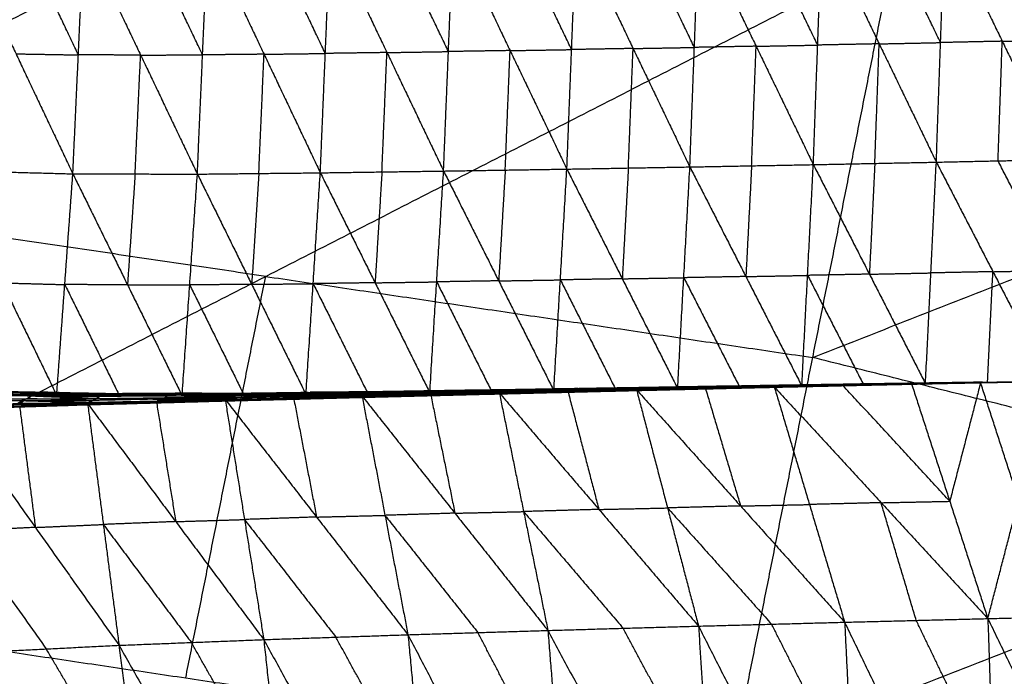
# Model space of a CAD drawing. Header units: millimetres. Extents: x -106 to 110, y -96 to 120.
# Tile 848 of 1020: x 12.49 to 19.57, y 91.97 to 96.69. Entities that reach past the tile are written whole.
import ezdxf

# ---------------------------------------------------------------- set-up
doc = ezdxf.new("R2010")
doc.units = ezdxf.units.MM
doc.header["$MEASUREMENT"] = 0
doc.layers.add('Default', color=7, linetype='Continuous', true_color=0x000000)

msp = doc.modelspace()

# ---------------------------------------------------------------- linework, layer by layer
at = {"layer": 'Default'}
for points in [[(10.0443, 95.4663, 6.2709), (12.2964, 96.6182, 6.612), (14.5486, 97.77, 6.9532)], [(17.34, 96.4873, 2.1331), (17.1361, 96.913, 2.0081), (16.9322, 97.3387, 1.883)], [(17.3075, 95.6281, 2.3562), (17.34, 96.4873, 2.1331), (17.3725, 97.3466, 1.91)], [(17.3725, 97.3466, 1.91), (17.7835, 96.4956, 2.1598), (18.1945, 95.6447, 2.4096)], [(18.2258, 96.5041, 2.1891), (18.0203, 96.9295, 2.0642), (17.8148, 97.355, 1.9393)], [(18.1945, 95.6447, 2.4096), (18.2258, 96.5041, 2.1891), (18.2571, 97.3635, 1.9686)], [(18.2571, 97.3635, 1.9686), (18.6676, 96.513, 2.2174), (19.0782, 95.6625, 2.4661)], [(19.1086, 96.5221, 2.2482), (18.9033, 96.9473, 2.1239), (18.698, 97.3726, 1.9995)], [(19.0782, 95.6625, 2.4661), (19.1086, 96.5221, 2.2482), (19.139, 97.3817, 2.0303)], [(19.139, 97.3817, 2.0303), (19.5518, 96.5315, 2.278), (19.9645, 95.6814, 2.5256)], [(12.0579, 97.3037, 1.7031), (12.4664, 96.4411, 1.9347), (12.875, 95.5785, 2.1663)], [(12.9144, 96.4334, 1.9379), (12.7101, 96.8647, 1.8221), (12.5059, 97.296, 1.7063)], [(12.875, 95.5785, 2.1663), (12.9144, 96.4334, 1.9379), (12.9539, 97.2883, 1.7094)], [(12.9539, 97.2883, 1.7094), (13.3616, 96.4324, 1.9498), (13.7693, 95.5765, 2.1901)], [(13.8068, 96.4335, 1.9608), (13.6029, 96.8615, 1.8406), (13.3991, 97.2894, 1.7204)], [(13.7693, 95.5765, 2.1901), (13.8068, 96.4335, 1.9608), (13.8442, 97.2905, 1.7314)], [(13.8442, 97.2905, 1.7314), (14.2484, 96.4382, 1.9772), (14.6527, 95.5859, 2.223)], [(14.6886, 96.444, 1.994), (14.4864, 96.8701, 1.8711), (14.2843, 97.2963, 1.7482)], [(14.6527, 95.5859, 2.223), (14.6886, 96.444, 1.994), (14.7245, 97.302, 1.765)], [(14.7245, 97.302, 1.765), (15.1312, 96.4504, 2.0137), (15.538, 95.5987, 2.2625)], [(15.5731, 96.4575, 2.0349), (15.3697, 96.8833, 1.9105), (15.1663, 97.3091, 1.7862)], [(15.538, 95.5987, 2.2625), (15.5731, 96.4575, 2.0349), (15.6081, 97.3163, 1.8073)], [(15.6081, 97.3163, 1.8073), (16.016, 96.4645, 2.0572), (16.4239, 95.6127, 2.3071)], [(16.458, 96.4718, 2.0816), (16.254, 96.8977, 1.9566), (16.0501, 97.3236, 1.8317)], [(16.4239, 95.6127, 2.3071), (16.458, 96.4718, 2.0816), (16.492, 97.3309, 1.856)], [(16.492, 97.3309, 1.856), (16.8997, 96.4795, 2.1061), (17.3075, 95.6281, 2.3562)], [(9.7558, 92.5371, 5.5886), (14.2601, 94.8409, 6.2709), (18.7644, 97.1447, 6.9532)], [(17.616, 91.3712, 5.5886), (18.1902, 94.2579, 6.2709), (18.7644, 97.1447, 6.9532)], [(18.7644, 97.1447, 6.9532), (22.8986, 96.1091, 6.9532), (27.0328, 95.0736, 6.9532)], [(16.8997, 96.4795, 2.1061), (17.1199, 96.4834, 2.1196), (17.34, 96.4873, 2.1331)], [(17.7835, 96.4956, 2.1598), (17.5618, 96.4915, 2.1464), (17.34, 96.4873, 2.1331)], [(17.751, 95.6364, 2.3829), (17.7672, 96.066, 2.2713), (17.7835, 96.4956, 2.1598)], [(17.7835, 96.4956, 2.1598), (18.0046, 96.4999, 2.1744), (18.2258, 96.5041, 2.1891)], [(18.6676, 96.513, 2.2174), (18.4467, 96.5085, 2.2032), (18.2258, 96.5041, 2.1891)], [(18.6363, 95.6536, 2.4378), (18.652, 96.0833, 2.3276), (18.6676, 96.513, 2.2174)], [(18.6676, 96.513, 2.2174), (18.8881, 96.5175, 2.2328), (19.1086, 96.5221, 2.2482)], [(19.5518, 96.5315, 2.278), (19.3302, 96.5268, 2.2631), (19.1086, 96.5221, 2.2482)], [(19.5213, 95.6719, 2.4959), (19.5366, 96.1017, 2.3869), (19.5518, 96.5315, 2.278)], [(19.5518, 96.5315, 2.278), (19.7729, 96.5365, 2.294), (19.994, 96.5414, 2.31)], [(12.4664, 96.4411, 1.9347), (12.6904, 96.4373, 1.9363), (12.9144, 96.4334, 1.9379)], [(13.3616, 96.4324, 1.9498), (13.138, 96.4329, 1.9438), (12.9144, 96.4334, 1.9379)], [(13.3221, 95.5775, 2.1782), (13.3418, 96.0049, 2.064), (13.3616, 96.4324, 1.9498)], [(13.3616, 96.4324, 1.9498), (13.5842, 96.4329, 1.9553), (13.8068, 96.4335, 1.9608)], [(14.2484, 96.4382, 1.9772), (14.0276, 96.4359, 1.969), (13.8068, 96.4335, 1.9608)], [(14.211, 95.5812, 2.2066), (14.2297, 96.0097, 2.0919), (14.2484, 96.4382, 1.9772)], [(14.2484, 96.4382, 1.9772), (14.4685, 96.4411, 1.9856), (14.6886, 96.444, 1.994)], [(15.1312, 96.4504, 2.0137), (14.9099, 96.4472, 2.0039), (14.6886, 96.444, 1.994)], [(15.0953, 95.5923, 2.2427), (15.1133, 96.0213, 2.1282), (15.1312, 96.4504, 2.0137)], [(15.1312, 96.4504, 2.0137), (15.3521, 96.4539, 2.0243), (15.5731, 96.4575, 2.0349)], [(16.016, 96.4645, 2.0572), (15.7946, 96.461, 2.046), (15.5731, 96.4575, 2.0349)], [(15.981, 95.6057, 2.2848), (15.9985, 96.0351, 2.171), (16.016, 96.4645, 2.0572)], [(16.016, 96.4645, 2.0572), (16.237, 96.4682, 2.0694), (16.458, 96.4718, 2.0816)], [(16.8997, 96.4795, 2.1061), (16.6789, 96.4757, 2.0938), (16.458, 96.4718, 2.0816)], [(16.8657, 95.6204, 2.3317), (16.8827, 96.0499, 2.2189), (16.8997, 96.4795, 2.1061)], [(18.1902, 94.2579, 6.2709), (20.5444, 95.1835, 6.612), (22.8986, 96.1091, 6.9532)], [(17.3075, 95.6281, 2.3562), (17.751, 95.6364, 2.3829), (18.1945, 95.6447, 2.4096)], [(17.751, 95.6364, 2.3829), (17.7304, 95.2382, 2.5782), (17.7098, 94.84, 2.7735)], [(18.112, 94.0519, 3.1909), (18.1532, 94.8483, 2.8002), (18.1945, 95.6447, 2.4096)], [(18.1945, 95.6447, 2.4096), (18.6363, 95.6536, 2.4378), (19.0782, 95.6625, 2.4661)], [(18.1945, 95.6447, 2.4096), (18.5973, 94.857, 2.8264), (19.0002, 94.0693, 3.2431)], [(18.6363, 95.6536, 2.4378), (18.6168, 95.2553, 2.6321), (18.5973, 94.857, 2.8264)], [(19.0002, 94.0693, 3.2431), (19.0392, 94.8659, 2.8546), (19.0782, 95.6625, 2.4661)], [(19.0782, 95.6625, 2.4661), (19.5213, 95.6719, 2.4959), (19.9645, 95.6814, 2.5256)], [(19.0782, 95.6625, 2.4661), (19.4847, 94.8748, 2.8824), (19.8913, 94.0871, 3.2987)], [(19.9279, 94.8842, 2.9122), (19.7246, 95.2781, 2.704), (19.5213, 95.6719, 2.4959)], [(11.9746, 95.6023, 2.1554), (12.3667, 94.7942, 2.5506), (12.7588, 93.986, 2.9459)], [(11.9746, 95.6023, 2.1554), (12.4248, 95.5904, 2.1609), (12.875, 95.5785, 2.1663)], [(12.7588, 93.986, 2.9459), (12.8169, 94.7823, 2.5561), (12.875, 95.5785, 2.1663)], [(12.875, 95.5785, 2.1663), (13.2674, 94.7804, 2.5714), (13.6599, 93.9823, 2.9764)], [(12.875, 95.5785, 2.1663), (13.3221, 95.5775, 2.1782), (13.7693, 95.5765, 2.1901)], [(13.3221, 95.5775, 2.1782), (13.2948, 95.1789, 2.3748), (13.2674, 94.7804, 2.5714)], [(13.6599, 93.9823, 2.9764), (13.7146, 94.7794, 2.5833), (13.7693, 95.5765, 2.1901)], [(13.7693, 95.5765, 2.1901), (14.211, 95.5812, 2.2066), (14.6527, 95.5859, 2.223)], [(13.7693, 95.5765, 2.1901), (14.1594, 94.784, 2.6013), (14.5496, 93.9916, 3.0125)], [(14.211, 95.5812, 2.2066), (14.1852, 95.1826, 2.404), (14.1594, 94.784, 2.6013)], [(14.5496, 93.9916, 3.0125), (14.6011, 94.7887, 2.6178), (14.6527, 95.5859, 2.223)], [(14.6527, 95.5859, 2.223), (15.0953, 95.5923, 2.2427), (15.538, 95.5987, 2.2625)], [(14.6527, 95.5859, 2.223), (15.046, 94.7952, 2.6376), (15.4393, 94.0045, 3.0523)], [(15.0953, 95.5923, 2.2427), (15.0707, 95.1938, 2.4402), (15.046, 94.7952, 2.6376)], [(15.4393, 94.0045, 3.0523), (15.4887, 94.8016, 2.6574), (15.538, 95.5987, 2.2625)], [(15.538, 95.5987, 2.2625), (15.981, 95.6057, 2.2848), (16.4239, 95.6127, 2.3071)], [(15.538, 95.5987, 2.2625), (15.9341, 94.8089, 2.6789), (16.3302, 94.0191, 3.0953)], [(15.981, 95.6057, 2.2848), (15.9575, 95.2073, 2.4818), (15.9341, 94.8089, 2.6789)], [(16.3302, 94.0191, 3.0953), (16.377, 94.8159, 2.7012), (16.4239, 95.6127, 2.3071)], [(16.4239, 95.6127, 2.3071), (16.8657, 95.6204, 2.3317), (17.3075, 95.6281, 2.3562)], [(16.4239, 95.6127, 2.3071), (16.8219, 94.8239, 2.7243), (17.2198, 94.035, 3.1414)], [(16.8657, 95.6204, 2.3317), (16.8438, 95.2221, 2.528), (16.8219, 94.8239, 2.7243)], [(17.2198, 94.035, 3.1414), (17.2637, 94.8315, 2.7488), (17.3075, 95.6281, 2.3562)], [(17.3075, 95.6281, 2.3562), (17.7098, 94.84, 2.7735), (18.112, 94.0519, 3.1909)], [(14.2601, 94.8409, 6.2709), (12.1522, 95.1536, 6.2709), (10.0443, 95.4663, 6.2709)], [(17.616, 91.3712, 5.5886), (22.3244, 93.2224, 6.2709), (27.0328, 95.0736, 6.9532)], [(18.5973, 94.857, 2.8264), (18.3753, 94.8526, 2.8133), (18.1532, 94.8483, 2.8002)], [(18.5973, 94.857, 2.8264), (18.8183, 94.8614, 2.8405), (19.0392, 94.8659, 2.8546)], [(19.4847, 94.8748, 2.8824), (19.262, 94.8703, 2.8685), (19.0392, 94.8659, 2.8546)], [(19.4458, 94.0782, 3.2709), (19.4653, 94.4765, 3.0767), (19.4847, 94.8748, 2.8824)], [(19.4847, 94.8748, 2.8824), (19.7063, 94.8795, 2.8973), (19.9279, 94.8842, 2.9122)], [(12.3667, 94.7942, 2.5506), (12.5918, 94.7882, 2.5534), (12.8169, 94.7823, 2.5561)], [(13.6859, 91.9542, 5.5886), (13.973, 93.3975, 5.9297), (14.2601, 94.8409, 6.2709)], [(14.1594, 94.784, 2.6013), (14.3803, 94.7864, 2.6095), (14.6011, 94.7887, 2.6178)], [(14.2601, 94.8409, 6.2709), (16.2251, 94.5494, 6.2709), (18.1902, 94.2579, 6.2709)], [(15.046, 94.7952, 2.6376), (14.8236, 94.792, 2.6277), (14.6011, 94.7887, 2.6178)], [(14.6011, 94.7887, 2.6178), (14.7978, 94.3934, 2.8251), (14.9945, 93.998, 3.0324)], [(15.046, 94.7952, 2.6376), (15.2673, 94.7984, 2.6475), (15.4887, 94.8016, 2.6574)], [(15.9341, 94.8089, 2.6789), (15.7114, 94.8053, 2.6681), (15.4887, 94.8016, 2.6574)], [(15.4887, 94.8016, 2.6574), (15.6867, 94.4067, 2.8656), (15.8847, 94.0118, 3.0738)], [(15.9341, 94.8089, 2.6789), (16.1556, 94.8124, 2.69), (16.377, 94.8159, 2.7012)], [(16.8219, 94.8239, 2.7243), (16.5995, 94.8199, 2.7127), (16.377, 94.8159, 2.7012)], [(16.377, 94.8159, 2.7012), (16.576, 94.4215, 2.9098), (16.775, 94.0271, 3.1184)], [(16.8219, 94.8239, 2.7243), (17.0428, 94.8277, 2.7365), (17.2637, 94.8315, 2.7488)], [(17.7098, 94.84, 2.7735), (17.4867, 94.8357, 2.7612), (17.2637, 94.8315, 2.7488)], [(17.2637, 94.8315, 2.7488), (17.4648, 94.4375, 2.9575), (17.6659, 94.0434, 3.1661)], [(17.7098, 94.84, 2.7735), (17.9315, 94.8441, 2.7869), (18.1532, 94.8483, 2.8002)], [(18.1532, 94.8483, 2.8002), (18.3547, 94.4544, 3.0086), (18.5561, 94.0606, 3.217)], [(12.8169, 94.7823, 2.5561), (13.0131, 94.3832, 2.7586), (13.2093, 93.9841, 2.9611)], [(13.2674, 94.7804, 2.5714), (13.0421, 94.7813, 2.5637), (12.8169, 94.7823, 2.5561)], [(13.2674, 94.7804, 2.5714), (13.491, 94.7799, 2.5773), (13.7146, 94.7794, 2.5833)], [(14.1594, 94.784, 2.6013), (13.937, 94.7817, 2.5923), (13.7146, 94.7794, 2.5833)], [(13.7146, 94.7794, 2.5833), (13.9097, 94.3831, 2.7889), (14.1048, 93.9869, 2.9945)], [(22.3244, 93.2224, 6.2709), (20.2573, 93.7402, 6.2709), (18.1902, 94.2579, 6.2709)], [(18.8933, 94.0664, 3.2285), (19.3923, 94.0768, 3.2636), (19.8913, 94.0871, 3.2987)], [(18.9009, 94.0671, 3.2372), (19.3961, 94.0771, 3.268), (19.8913, 94.0871, 3.2987)], [(18.9048, 94.0688, 3.2237), (19.3981, 94.078, 3.2612), (19.8913, 94.0871, 3.2987)], [(19.4027, 94.0793, 3.2608), (19.1561, 94.0748, 3.242), (18.9094, 94.0702, 3.2232)], [(18.9141, 94.0716, 3.2228), (19.4027, 94.0793, 3.2608), (19.8913, 94.0871, 3.2987)], [(19.4063, 94.0804, 3.2618), (19.162, 94.0765, 3.2429), (18.9177, 94.0727, 3.2239)], [(18.9213, 94.0738, 3.225), (19.4063, 94.0804, 3.2618), (19.8913, 94.0871, 3.2987)], [(19.4088, 94.0799, 3.265), (19.1663, 94.0765, 3.2466), (18.9238, 94.0732, 3.2282)], [(18.9262, 94.0726, 3.2314), (19.4088, 94.0799, 3.265), (19.8913, 94.0871, 3.2987)], [(18.9632, 94.071, 3.2373), (19.186, 94.0754, 3.2511), (19.4088, 94.0799, 3.265)], [(19.0002, 94.0693, 3.2431), (19.4458, 94.0782, 3.2709), (19.8913, 94.0871, 3.2987)], [(19.3981, 94.078, 3.2612), (19.4004, 94.0786, 3.261), (19.4027, 94.0793, 3.2608)], [(19.4027, 94.0793, 3.2608), (19.4045, 94.0799, 3.2613), (19.4063, 94.0804, 3.2618)], [(19.4063, 94.0804, 3.2618), (19.4075, 94.0801, 3.2634), (19.4088, 94.0799, 3.265)], [(19.4481, 92.3809, 0.8593), (19.6697, 93.234, 2.079), (19.8913, 94.0871, 3.2987)], [(11.8514, 94.015, 2.9241), (12.3051, 94.0005, 2.935), (12.7588, 93.986, 2.9459)], [(11.8514, 94.015, 2.9241), (12.4881, 94.0075, 2.933), (13.1248, 94.0001, 2.9419)], [(11.999, 94.0168, 2.9116), (12.3173, 94.0131, 2.9161), (12.6356, 94.0094, 2.9205)], [(12.6181, 94.0048, 2.9102), (12.3733, 94.0075, 2.8969), (12.1284, 94.0102, 2.8836)], [(12.1465, 94.0187, 2.8991), (12.6181, 94.0048, 2.9102), (13.0896, 93.9909, 2.9212)], [(12.1465, 94.0187, 2.8991), (12.6356, 94.0094, 2.9205), (13.1248, 94.0001, 2.9419)], [(13.1072, 93.9955, 2.9315), (12.8714, 94.0024, 2.926), (12.6356, 94.0094, 2.9205)], [(14.0647, 93.9964, 2.9703), (14.5502, 94.0031, 2.9935), (15.0357, 94.0098, 3.0166)], [(14.0952, 94.002, 2.9853), (14.5787, 94.0076, 3.0072), (15.0621, 94.0132, 3.0291)], [(14.0952, 94.002, 2.9853), (14.5655, 94.0059, 3.001), (15.0357, 94.0098, 3.0166)], [(14.5496, 93.9916, 3.0125), (14.8059, 94.0024, 3.0208), (15.0621, 94.0132, 3.0291)], [(14.5655, 94.0059, 3.001), (14.8072, 94.0087, 3.0119), (15.0489, 94.0115, 3.0229)], [(15.0489, 94.0115, 3.0229), (14.8138, 94.0096, 3.0151), (14.5787, 94.0076, 3.0072)], [(14.8059, 94.0024, 3.0208), (15.0283, 94.0056, 3.0308), (15.2507, 94.0089, 3.0407)], [(15.0009, 93.9935, 3.0123), (15.4894, 94.0034, 3.0354), (15.9779, 94.0133, 3.0584)], [(15.0009, 93.9935, 3.0123), (15.0183, 94.0016, 3.0145), (15.0357, 94.0098, 3.0166)], [(15.5068, 94.0115, 3.0375), (15.2625, 94.0066, 3.026), (15.0183, 94.0016, 3.0145)], [(15.0357, 94.0098, 3.0166), (15.5206, 94.0176, 3.0395), (16.0056, 94.0254, 3.0624)], [(15.0357, 94.0098, 3.0166), (15.5068, 94.0115, 3.0375), (15.9779, 94.0133, 3.0584)], [(15.0357, 94.0098, 3.0166), (15.0489, 94.0115, 3.0229), (15.0621, 94.0132, 3.0291)], [(15.5338, 94.0193, 3.0458), (15.2914, 94.0154, 3.0343), (15.0489, 94.0115, 3.0229)], [(15.0621, 94.0132, 3.0291), (15.5443, 94.02, 3.0515), (16.0265, 94.0268, 3.0738)], [(15.0621, 94.0132, 3.0291), (15.5338, 94.0193, 3.0458), (16.0056, 94.0254, 3.0624)], [(15.0621, 94.0132, 3.0291), (15.2507, 94.0089, 3.0407), (15.4393, 94.0045, 3.0523)], [(15.7329, 94.0156, 3.063), (15.4918, 94.0123, 3.0519), (15.2507, 94.0089, 3.0407)], [(15.4393, 94.0045, 3.0523), (15.7329, 94.0156, 3.063), (16.0265, 94.0268, 3.0738)], [(15.4393, 94.0045, 3.0523), (15.8847, 94.0118, 3.0738), (16.3302, 94.0191, 3.0953)], [(15.4894, 94.0034, 3.0354), (15.4981, 94.0075, 3.0364), (15.5068, 94.0115, 3.0375)], [(15.5068, 94.0115, 3.0375), (15.7493, 94.0154, 3.049), (15.9917, 94.0193, 3.0604)], [(15.5206, 94.0176, 3.0395), (15.5272, 94.0184, 3.0427), (15.5338, 94.0193, 3.0458)], [(15.9917, 94.0193, 3.0604), (15.7562, 94.0185, 3.05), (15.5206, 94.0176, 3.0395)], [(15.5338, 94.0193, 3.0458), (15.7749, 94.0227, 3.0569), (16.016, 94.0261, 3.0681)], [(16.016, 94.0261, 3.0681), (15.7802, 94.023, 3.0598), (15.5443, 94.02, 3.0515)], [(15.5443, 94.02, 3.0515), (15.6386, 94.0178, 3.0573), (15.7329, 94.0156, 3.063)], [(15.7329, 94.0156, 3.063), (15.9556, 94.0193, 3.0738), (16.1783, 94.0229, 3.0846)], [(16.1783, 94.0229, 3.0846), (16.0315, 94.0174, 3.0792), (15.8847, 94.0118, 3.0738)], [(15.9035, 93.9955, 3.0627), (16.4139, 94.0107, 3.0939), (16.9243, 94.026, 3.1251)], [(15.9035, 93.9955, 3.0627), (16.4009, 94.0078, 3.0877), (16.8983, 94.0201, 3.1128)], [(15.9209, 93.9999, 3.0684), (16.1761, 94.0075, 3.084), (16.4313, 94.0151, 3.0996)], [(16.4139, 94.0107, 3.0939), (16.1674, 94.0053, 3.0812), (15.9209, 93.9999, 3.0684)], [(16.4211, 94.011, 3.0849), (16.1724, 94.0048, 3.0724), (15.9237, 93.9987, 3.0599)], [(15.9384, 94.0042, 3.0742), (16.4313, 94.0151, 3.0996), (16.9243, 94.026, 3.1251)], [(15.944, 94.0019, 3.0571), (16.4367, 94.0135, 3.0817), (16.9294, 94.0251, 3.1063)], [(15.944, 94.0019, 3.0571), (16.4211, 94.011, 3.0849), (16.8983, 94.0201, 3.1128)], [(15.944, 94.0019, 3.0571), (15.9609, 94.0076, 3.0578), (15.9779, 94.0133, 3.0584)], [(16.4537, 94.0192, 3.0824), (16.2073, 94.0134, 3.0701), (15.9609, 94.0076, 3.0578)], [(15.9779, 94.0133, 3.0584), (16.4667, 94.0234, 3.0825), (16.9555, 94.0335, 3.1065)], [(15.9779, 94.0133, 3.0584), (15.9917, 94.0193, 3.0604), (16.0056, 94.0254, 3.0624)], [(15.9779, 94.0133, 3.0584), (16.4537, 94.0192, 3.0824), (16.9294, 94.0251, 3.1063)], [(16.4805, 94.0294, 3.0845), (16.2361, 94.0244, 3.0725), (15.9917, 94.0193, 3.0604)], [(16.0056, 94.0254, 3.0624), (16.4911, 94.0336, 3.0864), (16.9767, 94.0419, 3.1103)], [(16.0056, 94.0254, 3.0624), (16.4805, 94.0294, 3.0845), (16.9555, 94.0335, 3.1065)], [(16.0056, 94.0254, 3.0624), (16.016, 94.0261, 3.0681), (16.0265, 94.0268, 3.0738)], [(16.5016, 94.0343, 3.0921), (16.2588, 94.0302, 3.0801), (16.016, 94.0261, 3.0681)], [(16.0265, 94.0268, 3.0738), (16.5016, 94.0343, 3.0921), (16.9767, 94.0419, 3.1103)], [(16.0265, 94.0268, 3.0738), (16.5096, 94.0343, 3.0975), (16.9928, 94.0418, 3.1211)], [(16.0265, 94.0268, 3.0738), (16.1783, 94.0229, 3.0846), (16.3302, 94.0191, 3.0953)], [(16.1783, 94.0229, 3.0846), (16.344, 94.0286, 3.091), (16.5096, 94.0343, 3.0975)], [(16.6615, 94.0305, 3.1082), (16.4199, 94.0267, 3.0964), (16.1783, 94.0229, 3.0846)], [(16.3302, 94.0191, 3.0953), (16.6615, 94.0305, 3.1082), (16.9928, 94.0418, 3.1211)], [(16.3302, 94.0191, 3.0953), (16.775, 94.0271, 3.1184), (17.2198, 94.035, 3.1414)], [(16.4009, 94.0078, 3.0877), (16.411, 94.0094, 3.0863), (16.4211, 94.011, 3.0849)], [(16.4009, 94.0078, 3.0877), (16.4074, 94.0093, 3.0908), (16.4139, 94.0107, 3.0939)], [(16.4139, 94.0107, 3.0939), (16.6626, 94.0169, 3.1064), (16.9113, 94.023, 3.1189)], [(16.4211, 94.011, 3.0849), (16.6675, 94.0168, 3.0972), (16.9138, 94.0226, 3.1095)], [(16.4313, 94.0151, 3.0996), (16.5427, 93.5903, 2.5036), (16.654, 93.1655, 1.9075)], [(16.9138, 94.0226, 3.1095), (16.6753, 94.0181, 3.0956), (16.4367, 94.0135, 3.0817)], [(16.4367, 94.0135, 3.0817), (16.4452, 94.0164, 3.082), (16.4537, 94.0192, 3.0824)], [(16.4537, 94.0192, 3.0824), (16.6981, 94.0242, 3.0944), (16.9425, 94.0293, 3.1064)], [(16.4667, 94.0234, 3.0825), (16.4736, 94.0264, 3.0835), (16.4805, 94.0294, 3.0845)], [(16.9425, 94.0293, 3.1064), (16.7046, 94.0263, 3.0944), (16.4667, 94.0234, 3.0825)], [(16.4805, 94.0294, 3.0845), (16.7233, 94.0335, 3.0964), (16.9661, 94.0377, 3.1084)], [(16.9661, 94.0377, 3.1084), (16.7286, 94.0357, 3.0974), (16.4911, 94.0336, 3.0864)], [(16.4911, 94.0336, 3.0864), (16.4964, 94.034, 3.0892), (16.5016, 94.0343, 3.0921)], [(16.5016, 94.0343, 3.0921), (16.7432, 94.0381, 3.1039), (16.9847, 94.0418, 3.1157)], [(16.9847, 94.0418, 3.1157), (16.7472, 94.0381, 3.1066), (16.5096, 94.0343, 3.0975)], [(16.6615, 94.0305, 3.1082), (16.8839, 94.0344, 3.1197), (17.1063, 94.0384, 3.1313)], [(16.775, 94.0271, 3.1184), (16.7182, 94.0288, 3.1133), (16.6615, 94.0305, 3.1082)], [(16.8983, 94.0201, 3.1128), (17.4062, 94.0335, 3.1462), (17.9142, 94.0469, 3.1796)], [(16.8983, 94.0201, 3.1128), (17.3969, 94.0319, 3.14), (17.8955, 94.0438, 3.1673)], [(16.8983, 94.0201, 3.1128), (16.9113, 94.023, 3.1189), (16.9243, 94.026, 3.1251)], [(16.8983, 94.0201, 3.1128), (16.9138, 94.0226, 3.1095), (16.9294, 94.0251, 3.1063)], [(16.9113, 94.023, 3.1189), (17.1652, 94.0297, 3.1356), (17.4192, 94.0365, 3.1523)], [(17.4062, 94.0335, 3.1462), (17.1588, 94.0283, 3.1326), (16.9113, 94.023, 3.1189)], [(17.4125, 94.0345, 3.1368), (17.1632, 94.0285, 3.1232), (16.9138, 94.0226, 3.1095)], [(16.9243, 94.026, 3.1251), (17.4192, 94.0365, 3.1523), (17.9142, 94.0469, 3.1796)], [(16.9243, 94.026, 3.1251), (17.147, 93.1763, 1.933), (17.3697, 92.3267, 0.7408)], [(16.9243, 94.026, 3.1251), (17.6718, 93.1904, 1.962), (18.4194, 92.3548, 0.7989)], [(16.9294, 94.0251, 3.1063), (17.423, 94.0364, 3.1335), (17.9167, 94.0477, 3.1607)], [(16.9294, 94.0251, 3.1063), (17.4125, 94.0345, 3.1368), (17.8955, 94.0438, 3.1673)], [(16.9294, 94.0251, 3.1063), (16.9425, 94.0293, 3.1064), (16.9555, 94.0335, 3.1065)], [(17.4361, 94.0406, 3.1336), (17.1893, 94.0349, 3.12), (16.9425, 94.0293, 3.1064)], [(16.9555, 94.0335, 3.1065), (17.4449, 94.0434, 3.1333), (17.9342, 94.0533, 3.1601)], [(16.9555, 94.0335, 3.1065), (17.4361, 94.0406, 3.1336), (17.9167, 94.0477, 3.1607)], [(16.9555, 94.0335, 3.1065), (16.9661, 94.0377, 3.1084), (16.9767, 94.0419, 3.1103)], [(17.4555, 94.0476, 3.1352), (17.2108, 94.0426, 3.1218), (16.9661, 94.0377, 3.1084)], [(16.9767, 94.0419, 3.1103), (17.4625, 94.0502, 3.1369), (17.9484, 94.0585, 3.1634)], [(16.9767, 94.0419, 3.1103), (17.4555, 94.0476, 3.1352), (17.9342, 94.0533, 3.1601)], [(16.9767, 94.0419, 3.1103), (16.9847, 94.0418, 3.1157), (16.9928, 94.0418, 3.1211)], [(17.4706, 94.0501, 3.1423), (17.2277, 94.046, 3.129), (16.9847, 94.0418, 3.1157)], [(16.9928, 94.0418, 3.1211), (17.4706, 94.0501, 3.1423), (17.9484, 94.0585, 3.1634)], [(16.9928, 94.0418, 3.1211), (17.4758, 94.0496, 3.147), (17.9588, 94.0575, 3.173)], [(16.9928, 94.0418, 3.1211), (17.1063, 94.0384, 3.1313), (17.2198, 94.035, 3.1414)], [(17.1063, 94.0384, 3.1313), (17.291, 94.044, 3.1392), (17.4758, 94.0496, 3.147)], [(17.5893, 94.0462, 3.1572), (17.3478, 94.0423, 3.1442), (17.1063, 94.0384, 3.1313)], [(17.2198, 94.035, 3.1414), (17.5893, 94.0462, 3.1572), (17.9588, 94.0575, 3.173)], [(17.2198, 94.035, 3.1414), (17.6659, 94.0434, 3.1661), (18.112, 94.0519, 3.1909)], [(17.3969, 94.0319, 3.14), (17.4047, 94.0332, 3.1384), (17.4125, 94.0345, 3.1368)], [(17.3969, 94.0319, 3.14), (17.4016, 94.0327, 3.1431), (17.4062, 94.0335, 3.1462)], [(17.4062, 94.0335, 3.1462), (17.6555, 94.0394, 3.1598), (17.9049, 94.0454, 3.1735)], [(17.4125, 94.0345, 3.1368), (17.6593, 94.0401, 3.1504), (17.9061, 94.0457, 3.164)], [(17.4192, 94.0365, 3.1523), (17.5455, 93.6134, 2.5572), (17.6718, 93.1904, 1.962)], [(17.9061, 94.0457, 3.164), (17.6646, 94.0411, 3.1487), (17.423, 94.0364, 3.1335)], [(17.423, 94.0364, 3.1335), (17.4296, 94.0385, 3.1335), (17.4361, 94.0406, 3.1336)], [(17.4361, 94.0406, 3.1336), (17.6808, 94.0455, 3.147), (17.9255, 94.0505, 3.1604)], [(17.9255, 94.0505, 3.1604), (17.6852, 94.0469, 3.1468), (17.4449, 94.0434, 3.1333)], [(17.4449, 94.0434, 3.1333), (17.4502, 94.0455, 3.1343), (17.4555, 94.0476, 3.1352)], [(17.4555, 94.0476, 3.1352), (17.6984, 94.0517, 3.1485), (17.9413, 94.0559, 3.1618)], [(17.9413, 94.0559, 3.1618), (17.7019, 94.053, 3.1493), (17.4625, 94.0502, 3.1369)], [(17.4625, 94.0502, 3.1369), (17.4666, 94.0502, 3.1396), (17.4706, 94.0501, 3.1423)], [(17.4706, 94.0501, 3.1423), (17.7121, 94.0541, 3.1552), (17.9536, 94.058, 3.1682)], [(17.9536, 94.058, 3.1682), (17.7147, 94.0538, 3.1576), (17.4758, 94.0496, 3.147)], [(17.5893, 94.0462, 3.1572), (17.8123, 94.0505, 3.1695), (18.0354, 94.0547, 3.1819)], [(17.6659, 94.0434, 3.1661), (17.6276, 94.0448, 3.1617), (17.5893, 94.0462, 3.1572)], [(17.8955, 94.0438, 3.1673), (18.3982, 94.0555, 3.2023), (18.9009, 94.0671, 3.2372)], [(17.8955, 94.0438, 3.1673), (18.3944, 94.0551, 3.1979), (18.8933, 94.0664, 3.2285)], [(17.8955, 94.0438, 3.1673), (17.9061, 94.0457, 3.164), (17.9167, 94.0477, 3.1607)], [(17.8955, 94.0438, 3.1673), (17.9049, 94.0454, 3.1735), (17.9142, 94.0469, 3.1796)], [(18.3982, 94.0555, 3.2023), (18.1515, 94.0504, 3.1879), (17.9049, 94.0454, 3.1735)], [(18.405, 94.0571, 3.1946), (18.1555, 94.0514, 3.1793), (17.9061, 94.0457, 3.164)], [(17.9142, 94.0469, 3.1796), (18.4075, 94.057, 3.2084), (18.9009, 94.0671, 3.2372)], [(17.9142, 94.0469, 3.1796), (18.1668, 93.2008, 1.9893), (18.4194, 92.3548, 0.7989)], [(17.9142, 94.0469, 3.1796), (18.6811, 93.2139, 2.0194), (19.4481, 92.3809, 0.8593)], [(17.9167, 94.0477, 3.1607), (18.4107, 94.0583, 3.1922), (18.9048, 94.0688, 3.2237)], [(17.9167, 94.0477, 3.1607), (18.405, 94.0571, 3.1946), (18.8933, 94.0664, 3.2285)], [(17.9167, 94.0477, 3.1607), (17.9255, 94.0505, 3.1604), (17.9342, 94.0533, 3.1601)], [(18.4195, 94.0611, 3.1919), (18.1725, 94.0558, 3.1761), (17.9255, 94.0505, 3.1604)], [(17.9342, 94.0533, 3.1601), (18.4242, 94.0624, 3.1915), (18.9141, 94.0716, 3.2228)], [(17.9342, 94.0533, 3.1601), (18.4195, 94.0611, 3.1919), (18.9048, 94.0688, 3.2237)], [(17.9342, 94.0533, 3.1601), (17.9413, 94.0559, 3.1618), (17.9484, 94.0585, 3.1634)], [(18.4312, 94.065, 3.1931), (18.1863, 94.0605, 3.1774), (17.9413, 94.0559, 3.1618)], [(17.9484, 94.0585, 3.1634), (18.4348, 94.0661, 3.1942), (18.9213, 94.0738, 3.225)], [(17.9484, 94.0585, 3.1634), (18.4312, 94.065, 3.1931), (18.9141, 94.0716, 3.2228)], [(17.9484, 94.0585, 3.1634), (17.9536, 94.058, 3.1682), (17.9588, 94.0575, 3.173)], [(18.44, 94.0656, 3.199), (18.1968, 94.0618, 3.1836), (17.9536, 94.058, 3.1682)], [(17.9588, 94.0575, 3.173), (18.44, 94.0656, 3.199), (18.9213, 94.0738, 3.225)], [(17.9588, 94.0575, 3.173), (18.4425, 94.065, 3.2022), (18.9262, 94.0726, 3.2314)], [(17.9588, 94.0575, 3.173), (18.0354, 94.0547, 3.1819), (18.112, 94.0519, 3.1909)], [(18.0354, 94.0547, 3.1819), (18.2389, 94.0599, 3.192), (18.4425, 94.065, 3.2022)], [(18.5191, 94.0622, 3.2111), (18.2772, 94.0585, 3.1965), (18.0354, 94.0547, 3.1819)], [(18.112, 94.0519, 3.1909), (18.5191, 94.0622, 3.2111), (18.9262, 94.0726, 3.2314)], [(18.112, 94.0519, 3.1909), (18.5561, 94.0606, 3.217), (19.0002, 94.0693, 3.2431)], [(18.8971, 94.0668, 3.2329), (18.6458, 94.061, 3.2154), (18.3944, 94.0551, 3.1979)], [(18.3944, 94.0551, 3.1979), (18.3997, 94.0561, 3.1963), (18.405, 94.0571, 3.1946)], [(18.3982, 94.0555, 3.2023), (18.6476, 94.0611, 3.2176), (18.8971, 94.0668, 3.2329)], [(18.4075, 94.057, 3.2084), (18.4029, 94.0562, 3.2053), (18.3982, 94.0555, 3.2023)], [(18.405, 94.0571, 3.1946), (18.652, 94.0623, 3.2104), (18.899, 94.0676, 3.2261)], [(19.1745, 93.224, 2.0483), (18.791, 93.6405, 2.6283), (18.4075, 94.057, 3.2084)], [(18.899, 94.0676, 3.2261), (18.6549, 94.0629, 3.2091), (18.4107, 94.0583, 3.1922)], [(18.4107, 94.0583, 3.1922), (18.4151, 94.0597, 3.192), (18.4195, 94.0611, 3.1919)], [(18.4195, 94.0611, 3.1919), (18.6645, 94.0656, 3.2076), (18.9094, 94.0702, 3.2232)], [(18.9094, 94.0702, 3.2232), (18.6668, 94.0663, 3.2074), (18.4242, 94.0624, 3.1915)], [(18.4242, 94.0624, 3.1915), (18.4277, 94.0637, 3.1923), (18.4312, 94.065, 3.1931)], [(18.4312, 94.065, 3.1931), (18.6745, 94.0688, 3.2085), (18.9177, 94.0727, 3.2239)], [(18.9177, 94.0727, 3.2239), (18.6763, 94.0694, 3.2091), (18.4348, 94.0661, 3.1942)], [(18.4348, 94.0661, 3.1942), (18.4374, 94.0659, 3.1966), (18.44, 94.0656, 3.199)], [(18.44, 94.0656, 3.199), (18.6819, 94.0694, 3.2136), (18.9238, 94.0732, 3.2282)], [(18.9238, 94.0732, 3.2282), (18.6831, 94.0691, 3.2152), (18.4425, 94.065, 3.2022)], [(18.5191, 94.0622, 3.2111), (18.7412, 94.0666, 3.2242), (18.9632, 94.071, 3.2373)], [(18.5561, 94.0606, 3.217), (18.5376, 94.0614, 3.2141), (18.5191, 94.0622, 3.2111)], [(18.8933, 94.0664, 3.2285), (18.899, 94.0676, 3.2261), (18.9048, 94.0688, 3.2237)], [(18.8933, 94.0664, 3.2285), (18.8971, 94.0668, 3.2329), (18.9009, 94.0671, 3.2372)], [(18.8971, 94.0668, 3.2329), (19.1466, 94.072, 3.2504), (19.3961, 94.0771, 3.268)], [(19.3923, 94.0768, 3.2636), (19.1447, 94.0718, 3.2482), (18.8971, 94.0668, 3.2329)], [(19.3981, 94.078, 3.2612), (19.1485, 94.0728, 3.2436), (18.899, 94.0676, 3.2261)], [(18.9009, 94.0671, 3.2372), (19.1745, 93.224, 2.0483), (19.4481, 92.3809, 0.8593)], [(18.9048, 94.0688, 3.2237), (18.9094, 94.0702, 3.2232), (18.9141, 94.0716, 3.2228)], [(18.9141, 94.0716, 3.2228), (18.9177, 94.0727, 3.2239), (18.9213, 94.0738, 3.225)], [(18.9213, 94.0738, 3.225), (18.9238, 94.0732, 3.2282), (18.9262, 94.0726, 3.2314)], [(18.9262, 94.0726, 3.2314), (18.9632, 94.071, 3.2373), (19.0002, 94.0693, 3.2431)], [(19.4458, 94.0782, 3.2709), (19.2045, 94.0746, 3.2541), (18.9632, 94.071, 3.2373)], [(19.3961, 94.0771, 3.268), (19.2853, 93.6506, 2.6581), (19.1745, 93.224, 2.0483)], [(19.3923, 94.0768, 3.2636), (19.3952, 94.0774, 3.2624), (19.3981, 94.078, 3.2612)], [(19.6697, 93.234, 2.079), (19.5329, 93.6556, 2.6735), (19.3961, 94.0771, 3.268)], [(12.5237, 93.9479, 2.8831), (12.2773, 93.9437, 2.8684), (12.0308, 93.9396, 2.8537)], [(12.0614, 93.9604, 2.8562), (12.5523, 93.9615, 2.8851), (13.0432, 93.9625, 2.914)], [(12.0614, 93.9604, 2.8562), (12.5237, 93.9479, 2.8831), (12.9861, 93.9353, 2.91)], [(12.5768, 93.9821, 2.891), (12.3313, 93.9816, 2.8765), (12.0859, 93.9811, 2.8621)], [(12.1104, 94.0017, 2.868), (12.5768, 93.9821, 2.891), (13.0432, 93.9625, 2.914)], [(12.1104, 94.0017, 2.868), (12.6, 93.9963, 2.8946), (13.0896, 93.9909, 2.9212)], [(12.4881, 94.0075, 2.933), (12.7149, 94.0003, 2.9384), (12.9418, 93.993, 2.9439)], [(12.4932, 93.927, 2.8807), (12.5085, 93.9374, 2.8819), (12.5237, 93.9479, 2.8831)], [(12.5237, 93.9479, 2.8831), (12.7692, 93.9484, 2.8975), (13.0146, 93.9489, 2.912)], [(12.5523, 93.9615, 2.8851), (12.5645, 93.9718, 2.888), (12.5768, 93.9821, 2.891)], [(13.0146, 93.9489, 2.912), (12.7834, 93.9552, 2.8985), (12.5523, 93.9615, 2.8851)], [(12.5768, 93.9821, 2.891), (12.8216, 93.9794, 2.9043), (13.0664, 93.9767, 2.9176)], [(12.6, 93.9963, 2.8946), (12.609, 94.0005, 2.9024), (12.6181, 94.0048, 2.9102)], [(13.0664, 93.9767, 2.9176), (12.8332, 93.9865, 2.9061), (12.6, 93.9963, 2.8946)], [(12.6181, 94.0048, 2.9102), (12.8626, 94.0001, 2.9209), (13.1072, 93.9955, 2.9315)], [(12.7588, 93.986, 2.9459), (12.9418, 93.993, 2.9439), (13.1248, 94.0001, 2.9419)], [(12.7588, 93.986, 2.9459), (13.2093, 93.9841, 2.9611), (13.6599, 93.9823, 2.9764)], [(12.9179, 93.9165, 2.9184), (13.4435, 93.9365, 2.95), (13.9691, 93.9565, 2.9816)], [(12.9179, 93.9165, 2.9184), (13.4157, 93.9303, 2.943), (13.9135, 93.9441, 2.9677)], [(12.9418, 93.993, 2.9439), (13.1671, 93.9921, 2.9515), (13.3923, 93.9912, 2.9591)], [(12.9495, 93.9213, 2.9285), (13.2123, 93.9313, 2.9443), (13.4751, 93.9413, 2.9601)], [(13.4498, 93.9397, 2.9388), (13.2009, 93.9328, 2.9265), (12.952, 93.9259, 2.9142)], [(12.9811, 93.926, 2.9386), (13.4751, 93.9413, 2.9601), (13.9691, 93.9565, 2.9816)], [(12.9861, 93.9353, 2.91), (13.0146, 93.9489, 2.912), (13.0432, 93.9625, 2.914)], [(12.9861, 93.9353, 2.91), (13.4799, 93.9455, 2.9359), (13.9738, 93.9556, 2.9618)], [(12.9861, 93.9353, 2.91), (13.4498, 93.9397, 2.9388), (13.9135, 93.9441, 2.9677)], [(13.5085, 93.9591, 2.9379), (13.2615, 93.954, 2.9249), (13.0146, 93.9489, 2.912)], [(13.0432, 93.9625, 2.914), (13.0664, 93.9767, 2.9176), (13.0896, 93.9909, 2.9212)], [(13.0432, 93.9625, 2.914), (13.5336, 93.9688, 2.9395), (14.024, 93.9751, 2.9651)], [(13.0432, 93.9625, 2.914), (13.5085, 93.9591, 2.9379), (13.9738, 93.9556, 2.9618)], [(13.5568, 93.983, 2.9432), (13.3116, 93.9798, 2.9304), (13.0664, 93.9767, 2.9176)], [(13.0896, 93.9909, 2.9212), (13.1072, 93.9955, 2.9315), (13.1248, 94.0001, 2.9419)], [(13.0896, 93.9909, 2.9212), (13.5772, 93.9936, 2.9458), (14.0647, 93.9964, 2.9703)], [(13.0896, 93.9909, 2.9212), (13.5568, 93.983, 2.9432), (14.024, 93.9751, 2.9651)], [(13.5948, 93.9982, 2.9561), (13.351, 93.9968, 2.9438), (13.1072, 93.9955, 2.9315)], [(13.1248, 94.0001, 2.9419), (13.61, 94.0011, 2.9636), (14.0952, 94.002, 2.9853)], [(13.1248, 94.0001, 2.9419), (13.3923, 93.9912, 2.9591), (13.6599, 93.9823, 2.9764)], [(13.1248, 94.0001, 2.9419), (13.5948, 93.9982, 2.9561), (14.0647, 93.9964, 2.9703)], [(13.3923, 93.9912, 2.9591), (13.3008, 93.9877, 2.9601), (13.2093, 93.9841, 2.9611)], [(13.8776, 93.9922, 2.9809), (13.635, 93.9917, 2.97), (13.3923, 93.9912, 2.9591)], [(13.4157, 93.9303, 2.943), (13.4328, 93.935, 2.9409), (13.4498, 93.9397, 2.9388)], [(13.4435, 93.9365, 2.95), (13.6924, 93.9434, 2.9623), (13.9413, 93.9503, 2.9746)], [(13.4498, 93.9397, 2.9388), (13.6967, 93.9448, 2.9518), (13.9437, 93.9499, 2.9647)], [(13.4751, 93.9413, 2.9601), (13.5444, 93.5096, 2.3647), (13.6137, 93.0779, 1.7693)], [(13.4799, 93.9455, 2.9359), (13.4942, 93.9523, 2.9369), (13.5085, 93.9591, 2.9379)], [(13.9437, 93.9499, 2.9647), (13.7118, 93.9477, 2.9503), (13.4799, 93.9455, 2.9359)], [(13.5085, 93.9591, 2.9379), (13.7537, 93.9622, 2.9507), (13.9989, 93.9654, 2.9635)], [(13.5336, 93.9688, 2.9395), (13.5452, 93.9759, 2.9413), (13.5568, 93.983, 2.9432)], [(13.9989, 93.9654, 2.9635), (13.7663, 93.9671, 2.9515), (13.5336, 93.9688, 2.9395)], [(13.5568, 93.983, 2.9432), (13.8006, 93.9844, 2.9554), (14.0444, 93.9857, 2.9677)], [(13.5772, 93.9936, 2.9458), (13.586, 93.9959, 2.9509), (13.5948, 93.9982, 2.9561)], [(14.0444, 93.9857, 2.9677), (13.8108, 93.9897, 2.9567), (13.5772, 93.9936, 2.9458)], [(13.5948, 93.9982, 2.9561), (13.8374, 93.9987, 2.9669), (14.08, 93.9992, 2.9778)], [(14.08, 93.9992, 2.9778), (13.845, 94.0001, 2.9707), (13.61, 94.0011, 2.9636)], [(13.61, 94.0011, 2.9636), (13.7438, 93.9966, 2.9722), (13.8776, 93.9922, 2.9809)], [(13.6599, 93.9823, 2.9764), (13.8776, 93.9922, 2.9809), (14.0952, 94.002, 2.9853)], [(13.6599, 93.9823, 2.9764), (14.1048, 93.9869, 2.9945), (14.5496, 93.9916, 3.0125)], [(13.8776, 93.9922, 2.9809), (14.1, 93.9945, 2.9899), (14.3224, 93.9968, 2.9989)], [(13.9135, 93.9441, 2.9677), (14.4328, 93.9627, 2.997), (14.9521, 93.9812, 3.0263)], [(13.9135, 93.9441, 2.9677), (14.4106, 93.9571, 2.9913), (14.9077, 93.9701, 3.0149)], [(13.9135, 93.9441, 2.9677), (13.9413, 93.9503, 2.9746), (13.9691, 93.9565, 2.9816)], [(13.9135, 93.9441, 2.9677), (13.9437, 93.9499, 2.9647), (13.9738, 93.9556, 2.9618)], [(13.9413, 93.9503, 2.9746), (14.2009, 93.9596, 2.9893), (14.4606, 93.9689, 3.0039)], [(14.4328, 93.9627, 2.997), (14.1871, 93.9565, 2.9858), (13.9413, 93.9503, 2.9746)], [(14.4407, 93.9629, 2.9883), (14.1922, 93.9564, 2.9765), (13.9437, 93.9499, 2.9647)], [(13.9691, 93.9565, 2.9816), (14.4606, 93.9689, 3.0039), (14.9521, 93.9812, 3.0263)], [(13.9691, 93.9565, 2.9816), (14.1077, 93.0931, 1.7908), (14.2464, 92.2297, 0.5999)], [(13.9691, 93.9565, 2.9816), (14.6257, 93.1107, 1.8109), (15.2824, 92.2649, 0.6403)], [(13.9738, 93.9556, 2.9618), (14.4661, 93.9671, 2.9858), (14.9584, 93.9785, 3.0098)], [(13.9738, 93.9556, 2.9618), (13.9989, 93.9654, 2.9635), (14.024, 93.9751, 2.9651)], [(13.9738, 93.9556, 2.9618), (14.4407, 93.9629, 2.9883), (14.9077, 93.9701, 3.0149)], [(14.4912, 93.9768, 2.9874), (14.2451, 93.9711, 2.9755), (13.9989, 93.9654, 2.9635)], [(14.024, 93.9751, 2.9651), (14.0444, 93.9857, 2.9677), (14.0647, 93.9964, 2.9703)], [(14.024, 93.9751, 2.9651), (14.5125, 93.9843, 2.9887), (15.0009, 93.9935, 3.0123)], [(14.024, 93.9751, 2.9651), (14.4912, 93.9768, 2.9874), (14.9584, 93.9785, 3.0098)], [(14.5328, 93.9949, 2.9913), (14.2886, 93.9903, 2.9795), (14.0444, 93.9857, 2.9677)], [(14.0647, 93.9964, 2.9703), (14.08, 93.9992, 2.9778), (14.0952, 94.002, 2.9853)], [(14.0647, 93.9964, 2.9703), (14.5328, 93.9949, 2.9913), (15.0009, 93.9935, 3.0123)], [(14.5655, 94.0059, 3.001), (14.3227, 94.0026, 2.9894), (14.08, 93.9992, 2.9778)], [(14.0952, 94.002, 2.9853), (14.3224, 93.9968, 2.9989), (14.5496, 93.9916, 3.0125)], [(14.3224, 93.9968, 2.9989), (14.2136, 93.9919, 2.9967), (14.1048, 93.9869, 2.9945)], [(14.3224, 93.9968, 2.9989), (14.4505, 94.0022, 3.0031), (14.5787, 94.0076, 3.0072)], [(14.8059, 94.0024, 3.0208), (14.5641, 93.9996, 3.0099), (14.3224, 93.9968, 2.9989)], [(14.4106, 93.9571, 2.9913), (14.4257, 93.96, 2.9898), (14.4407, 93.9629, 2.9883)], [(14.4106, 93.9571, 2.9913), (14.4217, 93.9599, 2.9941), (14.4328, 93.9627, 2.997)], [(14.4328, 93.9627, 2.997), (14.6814, 93.9692, 3.0088), (14.9299, 93.9757, 3.0206)], [(14.4407, 93.9629, 2.9883), (14.6869, 93.9686, 3.0003), (14.933, 93.9743, 3.0123)], [(14.4606, 93.9689, 3.0039), (14.5432, 93.5398, 2.4074), (14.6257, 93.1107, 1.8109)], [(14.4661, 93.9671, 2.9858), (14.4786, 93.9719, 2.9866), (14.4912, 93.9768, 2.9874)], [(14.933, 93.9743, 3.0123), (14.6995, 93.9707, 2.9991), (14.4661, 93.9671, 2.9858)], [(14.4912, 93.9768, 2.9874), (14.7354, 93.9814, 2.9992), (14.9796, 93.986, 3.011)], [(14.5125, 93.9843, 2.9887), (14.5227, 93.9896, 2.99), (14.5328, 93.9949, 2.9913)], [(14.9796, 93.986, 3.011), (14.7461, 93.9851, 2.9999), (14.5125, 93.9843, 2.9887)], [(14.5328, 93.9949, 2.9913), (14.7756, 93.9983, 3.0029), (15.0183, 94.0016, 3.0145)], [(14.5496, 93.9916, 3.0125), (14.9945, 93.998, 3.0324), (15.4393, 94.0045, 3.0523)], [(14.5502, 94.0031, 2.9935), (14.5578, 94.0045, 2.9972), (14.5655, 94.0059, 3.001)], [(15.0183, 94.0016, 3.0145), (14.7843, 94.0024, 3.004), (14.5502, 94.0031, 2.9935)], [(14.9945, 93.998, 3.0324), (14.9002, 94.0002, 3.0266), (14.8059, 94.0024, 3.0208)], [(14.9077, 93.9701, 3.0149), (15.423, 93.9872, 3.0445), (15.9384, 94.0042, 3.0742)], [(14.9077, 93.9701, 3.0149), (15.4056, 93.9828, 3.0388), (15.9035, 93.9955, 3.0627)], [(14.9077, 93.9701, 3.0149), (14.9299, 93.9757, 3.0206), (14.9521, 93.9812, 3.0263)], [(14.9077, 93.9701, 3.0149), (14.933, 93.9743, 3.0123), (14.9584, 93.9785, 3.0098)], [(14.9299, 93.9757, 3.0206), (15.1876, 93.9842, 3.0354), (15.4453, 93.9927, 3.0502)], [(15.423, 93.9872, 3.0445), (15.1765, 93.9814, 3.0326), (14.9299, 93.9757, 3.0206)], [(15.4309, 93.987, 3.0362), (15.182, 93.9807, 3.0243), (14.933, 93.9743, 3.0123)], [(14.9521, 93.9812, 3.0263), (15.4453, 93.9927, 3.0502), (15.9384, 94.0042, 3.0742)], [(14.9521, 93.9812, 3.0263), (15.1172, 93.123, 1.8333), (15.2824, 92.2649, 0.6403)], [(14.9521, 93.9812, 3.0263), (15.6198, 93.1385, 1.8561), (16.2875, 92.2958, 0.6858)], [(14.9584, 93.9785, 3.0098), (15.4512, 93.9902, 3.0334), (15.944, 94.0019, 3.0571)], [(14.9584, 93.9785, 3.0098), (15.4309, 93.987, 3.0362), (15.9035, 93.9955, 3.0627)], [(14.9584, 93.9785, 3.0098), (14.9796, 93.986, 3.011), (15.0009, 93.9935, 3.0123)], [(15.4724, 93.9977, 3.0347), (15.226, 93.9918, 3.0229), (14.9796, 93.986, 3.011)], [(15.0009, 93.9935, 3.0123), (15.4724, 93.9977, 3.0347), (15.944, 94.0019, 3.0571)], [(15.4056, 93.9828, 3.0388), (15.4143, 93.985, 3.0417), (15.423, 93.9872, 3.0445)], [(15.4056, 93.9828, 3.0388), (15.4182, 93.9849, 3.0375), (15.4309, 93.987, 3.0362)], [(15.423, 93.9872, 3.0445), (15.672, 93.9935, 3.0565), (15.9209, 93.9999, 3.0684)], [(15.4309, 93.987, 3.0362), (15.6773, 93.9928, 3.0481), (15.9237, 93.9987, 3.0599)], [(15.4453, 93.9927, 3.0502), (15.5325, 93.5656, 2.4531), (15.6198, 93.1385, 1.8561)], [(15.9237, 93.9987, 3.0599), (15.6874, 93.9945, 3.0467), (15.4512, 93.9902, 3.0334)], [(15.4512, 93.9902, 3.0334), (15.4618, 93.994, 3.034), (15.4724, 93.9977, 3.0347)], [(15.4724, 93.9977, 3.0347), (15.7167, 94.0026, 3.0462), (15.9609, 94.0076, 3.0578)], [(15.9609, 94.0076, 3.0578), (15.7252, 94.0055, 3.0466), (15.4894, 94.0034, 3.0354)], [(15.9035, 93.9955, 3.0627), (15.9209, 93.9999, 3.0684), (15.9384, 94.0042, 3.0742)], [(15.9035, 93.9955, 3.0627), (15.9237, 93.9987, 3.0599), (15.944, 94.0019, 3.0571)], [(15.9384, 94.0042, 3.0742), (16.113, 93.15, 1.88), (16.2875, 92.2958, 0.6858)], [(15.9384, 94.0042, 3.0742), (16.654, 93.1655, 1.9075), (17.3697, 92.3267, 0.7408)], [(11.9266, 93.8846, 2.8644), (12.4539, 93.9053, 2.9015), (12.9811, 93.926, 2.9386)], [(11.9266, 93.8846, 2.8644), (12.4223, 93.9006, 2.8914), (12.9179, 93.9165, 2.9184)], [(12.0003, 93.9187, 2.8513), (12.4932, 93.927, 2.8807), (12.9861, 93.9353, 2.91)], [(12.0003, 93.9187, 2.8513), (12.4591, 93.9176, 2.8848), (12.9179, 93.9165, 2.9184)], [(12.0043, 93.8838, 2.8963), (12.4927, 93.9049, 2.9174), (12.9811, 93.926, 2.9386)], [(12.0043, 93.8838, 2.8963), (12.6054, 93.0363, 1.7318), (13.2065, 92.1887, 0.5672)], [(12.4539, 93.9053, 2.9015), (12.7017, 93.9133, 2.915), (12.9495, 93.9213, 2.9285)], [(12.4591, 93.9176, 2.8848), (12.7056, 93.9218, 2.8995), (12.952, 93.9259, 2.9142)], [(12.4927, 93.9049, 2.9174), (12.549, 93.4706, 2.3246), (12.6054, 93.0363, 1.7318)], [(12.952, 93.9259, 2.9142), (12.7226, 93.9265, 2.8974), (12.4932, 93.927, 2.8807)], [(12.9179, 93.9165, 2.9184), (12.952, 93.9259, 2.9142), (12.9861, 93.9353, 2.91)], [(12.9179, 93.9165, 2.9184), (12.9495, 93.9213, 2.9285), (12.9811, 93.926, 2.9386)], [(13.4435, 93.9365, 2.95), (13.1965, 93.9289, 2.9392), (12.9495, 93.9213, 2.9285)], [(12.9811, 93.926, 2.9386), (13.0938, 93.0574, 1.7529), (13.2065, 92.1887, 0.5672)], [(12.9811, 93.926, 2.9386), (13.6137, 93.0779, 1.7693), (14.2464, 92.2297, 0.5999)], [(13.4157, 93.9303, 2.943), (13.4296, 93.9334, 2.9465), (13.4435, 93.9365, 2.95)], [(16.654, 93.1655, 1.9075), (16.3835, 93.1577, 1.8937), (16.113, 93.15, 1.88)], [(16.654, 93.1655, 1.9075), (16.9005, 93.1709, 1.9202), (17.147, 93.1763, 1.933)], [(17.6718, 93.1904, 1.962), (17.4094, 93.1834, 1.9475), (17.147, 93.1763, 1.933)], [(17.147, 93.1763, 1.933), (17.5208, 92.7585, 1.3514), (17.8945, 92.3407, 0.7699)], [(17.6718, 93.1904, 1.962), (17.9193, 93.1956, 1.9756), (18.1668, 93.2008, 1.9893)], [(18.6811, 93.2139, 2.0194), (18.424, 93.2074, 2.0044), (18.1668, 93.2008, 1.9893)], [(18.6811, 93.2139, 2.0194), (18.9278, 93.219, 2.0339), (19.1745, 93.224, 2.0483)], [(18.9337, 92.3678, 0.8291), (18.8074, 92.7909, 1.4243), (18.6811, 93.2139, 2.0194)], [(13.6137, 93.0779, 1.7693), (13.8607, 93.0855, 1.78), (14.1077, 93.0931, 1.7908)], [(14.6257, 93.1107, 1.8109), (14.3667, 93.1019, 1.8008), (14.1077, 93.0931, 1.7908)], [(14.1077, 93.0931, 1.7908), (14.436, 92.6702, 1.2054), (14.7644, 92.2473, 0.6201)], [(14.6257, 93.1107, 1.8109), (14.8715, 93.1169, 1.8221), (15.1172, 93.123, 1.8333)], [(15.6198, 93.1385, 1.8561), (15.3685, 93.1308, 1.8447), (15.1172, 93.123, 1.8333)], [(15.1172, 93.123, 1.8333), (15.4511, 92.7017, 1.2482), (15.7849, 92.2803, 0.6631)], [(15.6198, 93.1385, 1.8561), (15.8664, 93.1442, 1.868), (16.113, 93.15, 1.88)], [(16.113, 93.15, 1.88), (16.4708, 92.7306, 1.2967), (16.8286, 92.3112, 0.7133)], [(12.6054, 93.0363, 1.7318), (12.3441, 93.0233, 1.7257), (12.0827, 93.0103, 1.7196)], [(12.6054, 93.0363, 1.7318), (12.8496, 93.0468, 1.7423), (13.0938, 93.0574, 1.7529)], [(13.6137, 93.0779, 1.7693), (13.3538, 93.0676, 1.7611), (13.0938, 93.0574, 1.7529)], [(13.0938, 93.0574, 1.7529), (13.4101, 92.6333, 1.1682), (13.7264, 92.2092, 0.5836)], [(12.0827, 93.0103, 1.7196), (12.3833, 92.5866, 1.1373), (12.6839, 92.1628, 0.5551)], [(9.7558, 92.5371, 5.5886), (13.6859, 91.9542, 5.5886), (17.616, 91.3712, 5.5886)], [(18.4194, 92.3548, 0.7989), (18.9337, 92.3678, 0.8291), (19.4481, 92.3809, 0.8593)], [(19.4481, 92.3809, 0.8593), (19.9752, 92.3939, 0.8914), (20.5023, 92.4069, 0.9235)], [(19.4481, 92.3809, 0.8593), (19.4875, 91.2168, 0.0929), (19.527, 90.0526, -0.6735)], [(19.4481, 92.3809, 0.8593), (20.0047, 91.2306, 0.1221), (20.5612, 90.0802, -0.6152)], [(16.2875, 92.2958, 0.6858), (16.8286, 92.3112, 0.7133), (17.3697, 92.3267, 0.7408)], [(17.4448, 91.1627, -0.0216), (17.1367, 91.7369, 0.3459), (16.8286, 92.3112, 0.7133)], [(17.3697, 92.3267, 0.7408), (17.8945, 92.3407, 0.7699), (18.4194, 92.3548, 0.7989)], [(17.3697, 92.3267, 0.7408), (17.4448, 91.1627, -0.0216), (17.52, 89.9986, -0.784)], [(17.3697, 92.3267, 0.7408), (17.9524, 91.1765, 0.0058), (18.5352, 90.0263, -0.7292)], [(18.4773, 91.1905, 0.0349), (18.1859, 91.7656, 0.4024), (17.8945, 92.3407, 0.7699)], [(18.4194, 92.3548, 0.7989), (18.4773, 91.1905, 0.0349), (18.5352, 90.0263, -0.7292)], [(18.4194, 92.3548, 0.7989), (18.9732, 91.2037, 0.0627), (19.527, 90.0526, -0.6735)], [(19.4875, 91.2168, 0.0929), (19.2106, 91.7923, 0.461), (18.9337, 92.3678, 0.8291)], [(14.2464, 92.2297, 0.5999), (14.7644, 92.2473, 0.6201), (15.2824, 92.2649, 0.6403)], [(15.392, 91.1025, -0.1191), (15.0782, 91.6749, 0.2505), (14.7644, 92.2473, 0.6201)], [(15.2824, 92.2649, 0.6403), (15.7849, 92.2803, 0.6631), (16.2875, 92.2958, 0.6858)], [(15.2824, 92.2649, 0.6403), (15.392, 91.1025, -0.1191), (15.5017, 89.9401, -0.8784)], [(15.2824, 92.2649, 0.6403), (15.8784, 91.1169, -0.0979), (16.4744, 89.969, -0.836)], [(16.381, 91.1324, -0.0751), (16.083, 91.7064, 0.294), (15.7849, 92.2803, 0.6631)], [(16.2875, 92.2958, 0.6858), (16.381, 91.1324, -0.0751), (16.4744, 89.969, -0.836)], [(16.2875, 92.2958, 0.6858), (16.9037, 91.1472, -0.0491), (17.52, 89.9986, -0.784)], [(12.1612, 92.1369, 0.5429), (12.6839, 92.1628, 0.5551), (13.2065, 92.1887, 0.5672)], [(13.2065, 92.1887, 0.5672), (13.7264, 92.2092, 0.5836), (14.2464, 92.2297, 0.5999)], [(13.2065, 92.1887, 0.5672), (13.3499, 91.0305, -0.1862), (13.4933, 89.8723, -0.9396)], [(13.2065, 92.1887, 0.5672), (13.8522, 91.0481, -0.1735), (14.498, 89.9075, -0.9143)], [(14.3722, 91.0686, -0.1572), (14.0493, 91.6389, 0.2132), (13.7264, 92.2092, 0.5836)], [(14.2464, 92.2297, 0.5999), (14.3722, 91.0686, -0.1572), (14.498, 89.9075, -0.9143)], [(14.2464, 92.2297, 0.5999), (14.874, 91.0849, -0.1392), (15.5017, 89.9401, -0.8784)], [(12.1612, 92.1369, 0.5429), (12.8273, 91.0046, -0.1983), (13.4933, 89.8723, -0.9396)], [(13.3499, 91.0305, -0.1862), (13.0169, 91.5967, 0.1844), (12.6839, 92.1628, 0.5551)]]:
    msp.add_open_spline(points, degree=2, dxfattribs=at)

doc.saveas('drawing.dxf')
